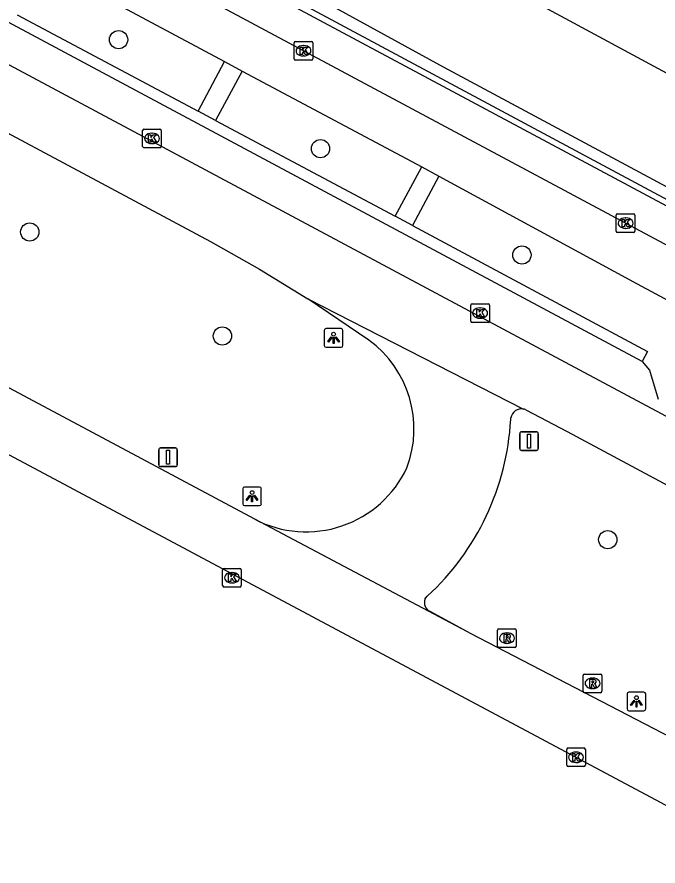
# Model space of a CAD drawing. Extents: x 159489 to 160304, y 383826 to 384530.
# Drawn here: x 160043.09 to 160077.48, y 383834.38 to 383879.92 of the extents above; entities that cross this region are included whole.
import ezdxf

# ---------------------------------------------------------------- set-up
doc = ezdxf.new("R2010")
doc.units = 0
for name, color, linetype in [('IMGEO_Boom', 7, 'Continuous'), ('IMGEO_Fietspad_gesloten', 7, 'Continuous'), ('IMGEO_Haag', 7, 'Continuous'), ('IMGEO_Kolk', 7, 'Continuous'), ('IMGEO_Lichtpunt', 7, 'Continuous'), ('IMGEO_Parkeervlak_open', 7, 'Continuous'), ('IMGEO_Rijbaan_lokaal_gesloten', 7, 'Continuous'), ('IMGEO_Rijbaan_lokaal_open', 7, 'Continuous'), ('IMGEO_Rioolput', 7, 'Continuous'), ('IMGEO_Verkeersbordpaal', 7, 'Continuous'), ('IMGEO_Voetpad_open', 7, 'Continuous')]:
    doc.layers.add(name, color=color, linetype=linetype)

msp = doc.modelspace()

# ---------------------------------------------------------------- linework, layer by layer
at = {"layer": 'IMGEO_Boom'}
for centre in [(160048.538, 383878.698), (160059.369, 383872.851), (160043.775, 383868.385), (160070.177, 383867.152), (160054.11, 383862.808), (160074.782, 383851.884)]:
    msp.add_circle(centre, 0.489, dxfattribs=at)
at = {"layer": 'IMGEO_Fietspad_gesloten'}
for points in [[(160107.086, 383852.085), (159924.27, 383949.901)], [(160044.542, 383882.709), (160054.221, 383877.527)], [(160054.221, 383877.527), (160055.166, 383877.017)], [(160055.166, 383877.017), (160064.805, 383871.873)], [(160064.805, 383871.873), (160065.727, 383871.387)], [(160065.727, 383871.387), (160076.361, 383865.601), (160102.081, 383851.81)]]:
    msp.add_lwpolyline(points, dxfattribs=at)
at = {"layer": 'IMGEO_Haag'}
msp.add_lwpolyline([(160107.853, 383854.104), (160100.788, 383857.884), (160034.924, 383893.192)], dxfattribs=at)
at = {"layer": 'IMGEO_Kolk'}
for p, q in [((160057.958, 383877.677), (160057.958, 383878.529)), ((160058.033, 383878.603), (160058.885, 383878.603)), ((160058.446, 383878.383), (160058.471, 383878.383)), ((160058.959, 383878.529), (160058.959, 383877.677)), ((160058.469, 383877.823), (160058.444, 383877.823)), ((160058.885, 383877.603), (160058.033, 383877.603)), ((160049.827, 383872.978), (160049.827, 383873.83)), ((160049.902, 383873.904), (160050.754, 383873.904)), ((160050.315, 383873.684), (160050.34, 383873.684)), ((160050.828, 383873.83), (160050.828, 383872.978)), ((160050.754, 383872.904), (160049.902, 383872.904)), ((160050.338, 383873.124), (160050.313, 383873.124)), ((160075.236, 383868.433), (160075.236, 383869.285)), ((160075.311, 383869.359), (160076.163, 383869.359)), ((160075.724, 383869.139), (160075.749, 383869.139)), ((160076.237, 383869.285), (160076.237, 383868.433)), ((160076.163, 383868.359), (160075.311, 383868.359)), ((160075.747, 383868.579), (160075.722, 383868.579)), ((160067.433, 383863.609), (160067.433, 383864.461)), ((160067.508, 383864.535), (160068.36, 383864.535)), ((160067.921, 383864.315), (160067.946, 383864.315)), ((160068.434, 383864.461), (160068.434, 383863.609)), ((160067.944, 383863.755), (160067.919, 383863.755)), ((160068.36, 383863.535), (160067.508, 383863.535)), ((160054.12, 383849.417), (160054.12, 383850.269)), ((160054.195, 383850.343), (160055.047, 383850.343)), ((160054.608, 383850.123), (160054.633, 383850.123)), ((160055.121, 383850.269), (160055.121, 383849.417)), ((160054.631, 383849.563), (160054.606, 383849.563)), ((160055.047, 383849.343), (160054.195, 383849.343)), ((160072.578, 383839.786), (160072.578, 383840.638)), ((160072.653, 383840.712), (160073.505, 383840.712)), ((160073.066, 383840.492), (160073.091, 383840.492)), ((160073.579, 383840.638), (160073.579, 383839.786)), ((160073.505, 383839.712), (160072.653, 383839.712)), ((160073.089, 383839.932), (160073.064, 383839.932))]:
    msp.add_line(p, q, dxfattribs=at)
for points in [[(160057.958, 383877.677), (160057.958, 383878.529)], [(160058.033, 383878.603), (160058.885, 383878.603)], [(160058.279, 383878.303), (160058.402, 383878.303), (160058.402, 383878.152), (160058.532, 383878.303), (160058.696, 383878.303), (160058.55, 383878.152), (160058.703, 383877.903), (160058.551, 383877.903), (160058.466, 383878.067), (160058.402, 383878), (160058.402, 383877.903), (160058.279, 383877.903), (160058.279, 383878.303)], [(160058.959, 383878.529), (160058.959, 383877.677)], [(160058.885, 383877.603), (160058.033, 383877.603)], [(160049.827, 383872.978), (160049.827, 383873.83)], [(160049.902, 383873.904), (160050.754, 383873.904)], [(160050.828, 383873.83), (160050.828, 383872.978)], [(160050.148, 383873.604), (160050.271, 383873.604), (160050.271, 383873.453), (160050.401, 383873.604), (160050.565, 383873.604), (160050.419, 383873.453), (160050.572, 383873.204), (160050.42, 383873.204), (160050.335, 383873.368), (160050.271, 383873.301), (160050.271, 383873.204), (160050.148, 383873.204), (160050.148, 383873.604)], [(160050.754, 383872.904), (160049.902, 383872.904)], [(160075.236, 383868.433), (160075.236, 383869.285)], [(160075.311, 383869.359), (160076.163, 383869.359)], [(160076.237, 383869.285), (160076.237, 383868.433)], [(160075.557, 383869.059), (160075.68, 383869.059), (160075.68, 383868.908), (160075.81, 383869.059), (160075.974, 383869.059), (160075.828, 383868.908), (160075.981, 383868.659), (160075.829, 383868.659), (160075.744, 383868.823), (160075.68, 383868.756), (160075.68, 383868.659), (160075.557, 383868.659), (160075.557, 383869.059)], [(160076.163, 383868.359), (160075.311, 383868.359)], [(160067.433, 383863.609), (160067.433, 383864.461)], [(160067.508, 383864.535), (160068.36, 383864.535)], [(160067.754, 383864.235), (160067.877, 383864.235), (160067.877, 383864.084), (160068.007, 383864.235), (160068.171, 383864.235), (160068.025, 383864.084), (160068.178, 383863.835), (160068.026, 383863.835), (160067.941, 383863.999), (160067.877, 383863.932), (160067.877, 383863.835), (160067.754, 383863.835), (160067.754, 383864.235)], [(160068.434, 383864.461), (160068.434, 383863.609)], [(160068.36, 383863.535), (160067.508, 383863.535)], [(160054.12, 383849.417), (160054.12, 383850.269)], [(160054.195, 383850.343), (160055.047, 383850.343)], [(160054.441, 383850.043), (160054.564, 383850.043), (160054.564, 383849.892), (160054.694, 383850.043), (160054.858, 383850.043), (160054.712, 383849.892), (160054.865, 383849.643), (160054.713, 383849.643), (160054.628, 383849.807), (160054.564, 383849.74), (160054.564, 383849.643), (160054.441, 383849.643), (160054.441, 383850.043)], [(160055.121, 383850.269), (160055.121, 383849.417)], [(160055.047, 383849.343), (160054.195, 383849.343)], [(160072.578, 383839.786), (160072.578, 383840.638)], [(160072.653, 383840.712), (160073.505, 383840.712)], [(160073.579, 383840.638), (160073.579, 383839.786)], [(160072.899, 383840.412), (160073.022, 383840.412), (160073.022, 383840.261), (160073.152, 383840.412), (160073.316, 383840.412), (160073.17, 383840.261), (160073.323, 383840.012), (160073.171, 383840.012), (160073.086, 383840.176), (160073.022, 383840.109), (160073.022, 383840.012), (160072.899, 383840.012), (160072.899, 383840.412)], [(160073.505, 383839.712), (160072.653, 383839.712)]]:
    msp.add_lwpolyline(points, dxfattribs=at)
for centre, start, end in [((160058.035, 383878.527), 91.552, 178.448), ((160058.035, 383878.527), 91.552, 178.448), ((160058.883, 383878.527), 1.552, 88.448), ((160058.883, 383878.527), 1.552, 88.448), ((160058.035, 383877.679), 181.552, 268.448), ((160058.035, 383877.679), 181.552, 268.448), ((160058.883, 383877.679), 271.552, 358.448), ((160058.883, 383877.679), 271.552, 358.448), ((160049.904, 383873.828), 91.552, 178.448), ((160049.904, 383873.828), 91.552, 178.448), ((160050.752, 383873.828), 1.552, 88.448), ((160050.752, 383873.828), 1.552, 88.448), ((160049.904, 383872.98), 181.552, 268.448), ((160049.904, 383872.98), 181.552, 268.448), ((160050.752, 383872.98), 271.552, 358.448), ((160050.752, 383872.98), 271.552, 358.448), ((160075.313, 383869.283), 91.552, 178.448), ((160075.313, 383869.283), 91.552, 178.448), ((160076.161, 383869.283), 1.552, 88.448), ((160076.161, 383869.283), 1.552, 88.448), ((160075.313, 383868.435), 181.552, 268.448), ((160075.313, 383868.435), 181.552, 268.448), ((160076.161, 383868.435), 271.552, 358.448), ((160076.161, 383868.435), 271.552, 358.448), ((160067.51, 383864.459), 91.552, 178.448), ((160067.51, 383864.459), 91.552, 178.448), ((160068.358, 383864.459), 1.552, 88.448), ((160068.358, 383864.459), 1.552, 88.448), ((160067.51, 383863.611), 181.552, 268.448), ((160067.51, 383863.611), 181.552, 268.448), ((160068.358, 383863.611), 271.552, 358.448), ((160068.358, 383863.611), 271.552, 358.448), ((160054.197, 383850.267), 91.552, 178.448), ((160054.197, 383850.267), 91.552, 178.448), ((160055.045, 383850.267), 1.552, 88.448), ((160055.045, 383850.267), 1.552, 88.448), ((160054.197, 383849.419), 181.552, 268.448), ((160054.197, 383849.419), 181.552, 268.448), ((160055.045, 383849.419), 271.552, 358.448), ((160055.045, 383849.419), 271.552, 358.448), ((160072.655, 383840.636), 91.552, 178.448), ((160072.655, 383840.636), 91.552, 178.448), ((160073.503, 383840.636), 1.552, 88.448), ((160073.503, 383840.636), 1.552, 88.448), ((160072.655, 383839.788), 181.552, 268.448), ((160072.655, 383839.788), 181.552, 268.448), ((160073.503, 383839.788), 271.552, 358.448), ((160073.503, 383839.788), 271.552, 358.448)]:
    msp.add_arc(centre, 0.0765, start, end, dxfattribs=at)
for centre, major_axis, ratio, start_param, end_param in [((160058.445, 383878.103), (-0.387, 0.002), 0.722429, 4.712389, 7.853982), ((160058.47, 383878.103), (-0.39, 0.002), 0.717154, 1.570796, 4.712389), ((160050.314, 383873.404), (-0.387, 0.002), 0.722429, 4.712389, 7.853982), ((160050.339, 383873.404), (-0.39, 0.002), 0.717154, 1.570796, 4.712389), ((160075.723, 383868.859), (-0.387, 0.002), 0.722429, 4.712389, 7.853982), ((160075.748, 383868.859), (-0.39, 0.002), 0.717154, 1.570796, 4.712389), ((160067.92, 383864.035), (-0.387, 0.002), 0.722429, 4.712389, 7.853982), ((160067.945, 383864.035), (-0.39, 0.002), 0.717154, 1.570796, 4.712389), ((160054.607, 383849.843), (-0.387, 0.002), 0.722429, 4.712389, 7.853982), ((160054.632, 383849.843), (-0.39, 0.002), 0.717154, 1.570796, 4.712389), ((160073.065, 383840.212), (-0.387, 0.002), 0.722429, 4.712389, 7.853982), ((160073.09, 383840.212), (-0.39, 0.002), 0.717154, 1.570796, 4.712389)]:
    msp.add_ellipse(centre, major_axis=major_axis, ratio=ratio, start_param=start_param, end_param=end_param, dxfattribs=at)
at = {"layer": 'IMGEO_Lichtpunt'}
for p, q in [((160060.478, 383863.201), (160059.67, 383863.201)), ((160060.478, 383863.201), (160059.67, 383863.201)), ((160059.576, 383863.106), (160059.576, 383862.299)), ((160059.576, 383863.106), (160059.576, 383862.299)), ((160060.572, 383862.299), (160060.572, 383863.106)), ((160060.572, 383862.299), (160060.572, 383863.106)), ((160059.67, 383862.205), (160060.478, 383862.205)), ((160059.67, 383862.205), (160060.478, 383862.205)), ((160055.201, 383854.611), (160055.201, 383853.804)), ((160055.201, 383854.611), (160055.201, 383853.804)), ((160056.103, 383854.706), (160055.295, 383854.706)), ((160056.103, 383854.706), (160055.295, 383854.706)), ((160056.197, 383853.804), (160056.197, 383854.611)), ((160056.197, 383853.804), (160056.197, 383854.611)), ((160055.295, 383853.71), (160056.103, 383853.71)), ((160055.295, 383853.71), (160056.103, 383853.71)), ((160075.821, 383843.611), (160075.821, 383842.804)), ((160075.821, 383843.611), (160075.821, 383842.804)), ((160076.723, 383843.706), (160075.915, 383843.706)), ((160076.723, 383843.706), (160075.915, 383843.706)), ((160076.817, 383842.804), (160076.817, 383843.611)), ((160076.817, 383842.804), (160076.817, 383843.611)), ((160075.915, 383842.71), (160076.723, 383842.71)), ((160075.915, 383842.71), (160076.723, 383842.71))]:
    msp.add_line(p, q, dxfattribs=at)
for points in [[(160059.95, 383862.77), (160059.989, 383862.742), (160059.801, 383862.48), (160059.763, 383862.507), (160059.95, 383862.77)], [(160060.162, 383862.742), (160060.2, 383862.769), (160060.387, 383862.507), (160060.348, 383862.479), (160060.162, 383862.742)], [(160060.052, 383862.722), (160060.099, 383862.722), (160060.099, 383862.4), (160060.052, 383862.4), (160060.052, 383862.722)], [(160055.575, 383854.275), (160055.614, 383854.247), (160055.426, 383853.985), (160055.388, 383854.012), (160055.575, 383854.275)], [(160055.677, 383854.227), (160055.724, 383854.227), (160055.724, 383853.905), (160055.677, 383853.905), (160055.677, 383854.227)], [(160055.787, 383854.247), (160055.825, 383854.274), (160056.012, 383854.012), (160055.973, 383853.984), (160055.787, 383854.247)], [(160076.195, 383843.275), (160076.234, 383843.247), (160076.046, 383842.985), (160076.008, 383843.012), (160076.195, 383843.275)], [(160076.297, 383843.227), (160076.344, 383843.227), (160076.344, 383842.905), (160076.297, 383842.905), (160076.297, 383843.227)], [(160076.407, 383843.247), (160076.445, 383843.274), (160076.632, 383843.012), (160076.593, 383842.984), (160076.407, 383843.247)]]:
    msp.add_lwpolyline(points, dxfattribs=at)
for centre in [(160060.075, 383862.904), (160055.7, 383854.409), (160076.32, 383843.409)]:
    msp.add_circle(centre, 0.0994, dxfattribs=at)
for centre, start, end in [((160059.67, 383863.106), 90, 180), ((160059.67, 383863.106), 90, 180), ((160060.478, 383863.106), 0, 90), ((160060.478, 383863.106), 0, 90), ((160059.67, 383862.299), 180, 270), ((160059.67, 383862.299), 180, 270), ((160060.478, 383862.299), 270, 0), ((160060.478, 383862.299), 270, 360), ((160055.295, 383854.611), 90, 180), ((160055.295, 383854.611), 90, 180), ((160056.103, 383854.611), 0, 90), ((160056.103, 383854.611), 0, 90), ((160055.295, 383853.804), 180, 270), ((160055.295, 383853.804), 180, 270), ((160056.103, 383853.804), 270, 0), ((160056.103, 383853.804), 270, 360), ((160075.915, 383843.611), 90, 180), ((160075.915, 383843.611), 90, 180), ((160076.723, 383843.611), 0, 90), ((160076.723, 383843.611), 0, 90), ((160075.915, 383842.804), 180, 270), ((160075.915, 383842.804), 180, 270), ((160076.723, 383842.804), 270, 0), ((160076.723, 383842.804), 270, 360)]:
    msp.add_arc(centre, 0.0946, start, end, dxfattribs=at)
at = {"layer": 'IMGEO_Parkeervlak_open'}
for points in [[(160107.566, 383854.914), (160103.186, 383857.288), (160090.695, 383863.956), (160065.961, 383877.226), (160045.434, 383888.48)], [(160076.629, 383861.444), (160077.014, 383860.968), (160077.478, 383859.412)]]:
    msp.add_lwpolyline(points, dxfattribs=at)
at = {"layer": 'IMGEO_Rijbaan_lokaal_gesloten'}
for points in [[(160078.438, 383858.214), (159972.412, 383914.912)], [(159970.742, 383912.143), (160053.478, 383867.874), (160056.095, 383866.396), (160058.689, 383864.804)], [(160055.851, 383852.975), (159969.898, 383898.866)], [(160084.017, 383834.381), (160021.053, 383867.95)], [(160061.966, 383862.581), (160058.689, 383864.804)], [(160058.689, 383864.804), (160070.255, 383858.888)], [(160070.385, 383858.853), (160072.597, 383857.691), (160072.61, 383857.684), (160093.549, 383846.46)], [(160069.575, 383858.324), (160069.579, 383858.415)], [(160067.26, 383846.944), (160055.851, 383852.975)], [(160064.977, 383848.694), (160065.101, 383848.848)], [(160067.26, 383846.944), (160065.255, 383848.029)], [(160089.458, 383835.417), (160067.42, 383846.859), (160067.26, 383846.944)]]:
    msp.add_lwpolyline(points, dxfattribs=at)
for centre, radius, start, end in [((160058.513, 383857.827), 5.876, 339.221, 54.0021), ((160070.163, 383858.3), 0.595, 81.0952, 168.8661), ((160070.159, 383858.271), 0.624, 68.7417, 81.1213), ((160055.683, 383859.089), 13.913, 312.6038, 356.8485), ((160058.602, 383858.267), 5.964, 242.5301, 334.9667), ((160065.463, 383848.507), 0.521, 158.9045, 246.4698)]:
    msp.add_arc(centre, radius, start, end, dxfattribs=at)
at = {"layer": 'IMGEO_Rijbaan_lokaal_open'}
for points in [[(160076.629, 383861.444), (159976.343, 383915.107)], [(160046.014, 383894.129), (160109.657, 383859.82)], [(160043.105, 383880.034), (160052.805, 383874.863)], [(160053.74, 383874.368), (160052.805, 383874.863)], [(160053.74, 383874.368), (160063.368, 383869.231)], [(160064.303, 383868.741), (160063.368, 383869.231)], [(160064.303, 383868.741), (160076.914, 383861.98), (160076.629, 383861.444)]]:
    msp.add_lwpolyline(points, dxfattribs=at)
at = {"layer": 'IMGEO_Rioolput'}
for p, q in [((160068.87, 383846.177), (160068.87, 383847.029)), ((160068.945, 383847.103), (160069.797, 383847.103)), ((160069.358, 383846.883), (160069.383, 383846.883)), ((160069.871, 383847.029), (160069.871, 383846.177)), ((160069.797, 383846.103), (160068.945, 383846.103)), ((160069.381, 383846.323), (160069.356, 383846.323)), ((160073.464, 383843.752), (160073.464, 383844.604)), ((160073.539, 383844.678), (160074.391, 383844.678)), ((160074.465, 383844.604), (160074.465, 383843.752)), ((160073.952, 383844.458), (160073.977, 383844.458)), ((160074.391, 383843.678), (160073.539, 383843.678)), ((160073.975, 383843.898), (160073.95, 383843.898))]:
    msp.add_line(p, q, dxfattribs=at)
for points in [[(160068.87, 383846.177), (160068.87, 383847.029)], [(160068.945, 383847.103), (160069.797, 383847.103)], [(160069.459, 383846.801), (160069.207, 383846.803), (160069.207, 383846.403)], [(160069.871, 383847.029), (160069.871, 383846.177)], [(160069.207, 383846.403), (160069.331, 383846.403), (160069.331, 383846.565), (160069.342, 383846.565)], [(160069.385, 383846.722), (160069.331, 383846.722), (160069.331, 383846.641)], [(160069.331, 383846.641), (160069.383, 383846.641)], [(160069.389, 383846.536), (160069.46, 383846.403), (160069.6, 383846.403), (160069.535, 383846.529)], [(160069.797, 383846.103), (160068.945, 383846.103)], [(160073.464, 383843.752), (160073.464, 383844.604)], [(160073.539, 383844.678), (160074.391, 383844.678)], [(160074.465, 383844.604), (160074.465, 383843.752)], [(160074.053, 383844.376), (160073.801, 383844.378), (160073.801, 383843.978)], [(160073.801, 383843.978), (160073.925, 383843.978), (160073.925, 383844.14), (160073.936, 383844.14)], [(160073.979, 383844.297), (160073.925, 383844.297), (160073.925, 383844.216)], [(160073.925, 383844.216), (160073.977, 383844.216)], [(160073.983, 383844.111), (160074.054, 383843.978), (160074.194, 383843.978), (160074.129, 383844.104)], [(160074.391, 383843.678), (160073.539, 383843.678)]]:
    msp.add_lwpolyline(points, dxfattribs=at)
for centre, radius, start, end in [((160068.947, 383847.027), 0.0765, 91.552, 178.448), ((160068.947, 383847.027), 0.0765, 91.552, 178.448), ((160069.458, 383846.691), 0.109, 350.3612, 89.416), ((160069.795, 383847.027), 0.0765, 1.552, 88.448), ((160069.795, 383847.027), 0.0765, 1.552, 88.448), ((160069.341, 383846.512), 0.0533, 26.0293, 88.6989), ((160069.367, 383846.83), 0.19, 274.7715, 282.9687), ((160069.391, 383846.626), 0.0964, 77.0061, 93.1865), ((160069.405, 383846.683), 0.0378, 276.6634, 79.6772), ((160069.456, 383846.691), 0.112, 277.5842, 350.9817), ((160069.44, 383846.476), 0.108, 29.5134, 73.7905), ((160068.947, 383846.179), 0.0765, 181.552, 268.448), ((160068.947, 383846.179), 0.0765, 181.552, 268.448), ((160069.795, 383846.179), 0.0765, 271.552, 358.448), ((160069.795, 383846.179), 0.0765, 271.552, 358.448), ((160073.541, 383844.602), 0.0765, 91.552, 178.448), ((160073.541, 383844.602), 0.0765, 91.552, 178.448), ((160074.389, 383844.602), 0.0765, 1.552, 88.448), ((160074.389, 383844.602), 0.0765, 1.552, 88.448), ((160073.935, 383844.087), 0.0533, 26.0293, 88.6989), ((160073.961, 383844.405), 0.19, 274.7715, 282.9687), ((160073.985, 383844.201), 0.0964, 77.0061, 93.1865), ((160073.999, 383844.258), 0.0378, 276.6634, 79.6772), ((160074.052, 383844.266), 0.109, 350.3612, 89.416), ((160074.05, 383844.266), 0.112, 277.5842, 350.9817), ((160074.034, 383844.051), 0.108, 29.5134, 73.7905), ((160073.541, 383843.754), 0.0765, 181.552, 268.448), ((160073.541, 383843.754), 0.0765, 181.552, 268.448), ((160074.389, 383843.754), 0.0765, 271.552, 358.448), ((160074.389, 383843.754), 0.0765, 271.552, 358.448)]:
    msp.add_arc(centre, radius, start, end, dxfattribs=at)
for centre, major_axis, ratio, start_param, end_param in [((160069.357, 383846.603), (-0.387, 0.002), 0.722429, 4.712389, 7.853982), ((160069.382, 383846.603), (-0.39, 0.002), 0.717154, 1.570796, 4.712389), ((160073.951, 383844.178), (-0.387, 0.002), 0.722429, 4.712389, 7.853982), ((160073.976, 383844.178), (-0.39, 0.002), 0.717154, 1.570796, 4.712389)]:
    msp.add_ellipse(centre, major_axis=major_axis, ratio=ratio, start_param=start_param, end_param=end_param, dxfattribs=at)
at = {"layer": 'IMGEO_Verkeersbordpaal'}
for p, q in [((160070.061, 383856.768), (160070.061, 383857.568)), ((160070.061, 383857.568), (160070.061, 383856.768)), ((160070.161, 383857.668), (160070.951, 383857.668)), ((160070.951, 383857.668), (160070.161, 383857.668)), ((160071.051, 383857.568), (160071.051, 383856.768)), ((160071.051, 383856.768), (160071.051, 383857.568)), ((160050.695, 383855.905), (160050.695, 383856.705)), ((160050.695, 383856.705), (160050.695, 383855.905)), ((160050.795, 383856.805), (160051.585, 383856.805)), ((160051.585, 383856.805), (160050.795, 383856.805)), ((160051.685, 383856.705), (160051.685, 383855.905)), ((160051.685, 383855.905), (160051.685, 383856.705)), ((160070.951, 383856.668), (160070.161, 383856.668)), ((160070.161, 383856.668), (160070.951, 383856.668)), ((160051.585, 383855.805), (160050.795, 383855.805)), ((160050.795, 383855.805), (160051.585, 383855.805))]:
    msp.add_line(p, q, dxfattribs=at)
for points in [[(160070.481, 383857.543), (160070.631, 383857.543), (160070.631, 383856.793), (160070.481, 383856.793), (160070.481, 383857.543)], [(160051.115, 383856.68), (160051.265, 383856.68), (160051.265, 383855.93), (160051.115, 383855.93), (160051.115, 383856.68)]]:
    msp.add_lwpolyline(points, dxfattribs=at)
for centre, start, end in [((160070.161, 383857.568), 90, 180), ((160070.161, 383857.568), 90, 180), ((160070.951, 383857.568), 0, 90), ((160070.951, 383857.568), 360, 90), ((160050.795, 383856.705), 90, 180), ((160050.795, 383856.705), 90, 180), ((160051.585, 383856.705), 0, 90), ((160051.585, 383856.705), 360, 90), ((160070.161, 383856.768), 180, 270), ((160070.161, 383856.768), 180, 270), ((160070.951, 383856.768), 270, 0), ((160070.951, 383856.768), 270, 0), ((160050.795, 383855.905), 180, 270), ((160050.795, 383855.905), 180, 270), ((160051.585, 383855.905), 270, 0), ((160051.585, 383855.905), 270, 0)]:
    msp.add_arc(centre, 0.1, start, end, dxfattribs=at)
at = {"layer": 'IMGEO_Voetpad_open'}
for points in [[(160034.758, 383892.883), (160100.654, 383857.631), (160107.721, 383853.85)], [(160052.805, 383874.863), (160054.221, 383877.527)], [(160055.166, 383877.017), (160053.74, 383874.368)], [(160063.368, 383869.231), (160064.805, 383871.873)], [(160065.727, 383871.387), (160064.303, 383868.741)]]:
    msp.add_lwpolyline(points, dxfattribs=at)

doc.saveas('drawing.dxf')
